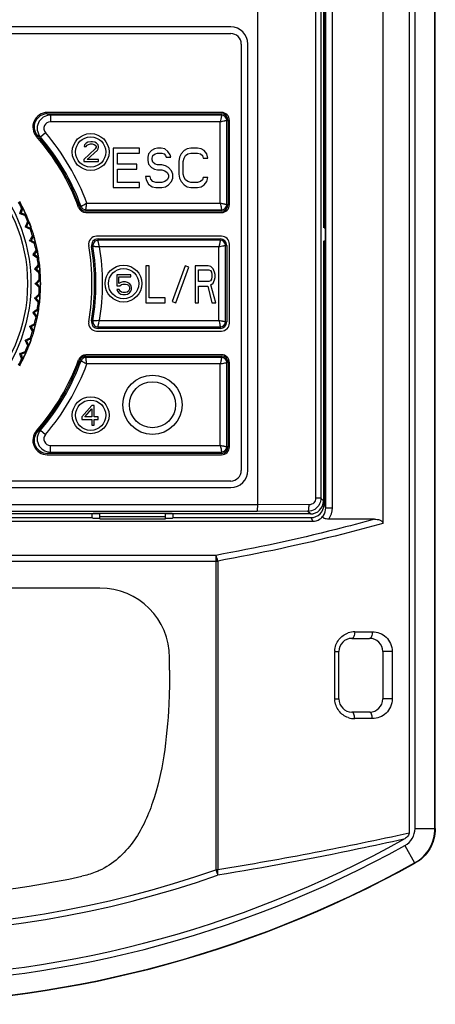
# Model space of a CAD drawing. Header units: millimetres. Extents: x 1117 to 38156, y -1945 to 7303.
# Tile 705 of 831: x 25938 to 25970, y 5598 to 5673. Entities that reach past the tile are written whole.
import ezdxf

# ---------------------------------------------------------------- set-up
doc = ezdxf.new("R2010")
doc.units = ezdxf.units.MM

msp = doc.modelspace()

# ---------------------------------------------------------------- linework, layer by layer
at = {"color": 7, "linetype": 'Continuous'}
for p, q in [((25965.76, 5741.025), (25965.76, 5634.854)), ((25967.749, 5741.178), (25967.749, 5611.32)), ((25968.205, 5611.683), (25968.205, 5740.911)), ((25969.722, 5611.683), (25969.722, 5740.911)), ((25969.749, 5611.667), (25969.749, 5740.932)), ((25956.249, 5636.282), (25956.249, 5720.665)), ((25960.652, 5719.634), (25960.652, 5636.766)), ((25961.054, 5719.634), (25961.054, 5636.764)), ((25961.42, 5636.029), (25961.42, 5719.655)), ((25961.92, 5636.029), (25961.92, 5719.655)), ((25961.249, 5703.322), (25961.249, 5657.322)), ((25961.288, 5703.322), (25961.288, 5657.322)), ((25954.199, 5672.572), (25899.299, 5672.572)), ((25899.299, 5672.072), (25954.199, 5672.072)), ((25954.999, 5671.272), (25954.999, 5638.872)), ((25955.499, 5638.872), (25955.499, 5671.272)), ((25940.253, 5665.972), (25953.499, 5665.972)), ((25953.499, 5666.072), (25940.254, 5666.072)), ((25953.499, 5665.867), (25940.484, 5665.867)), ((25940.484, 5665.867), (25940.484, 5665.367)), ((25953.394, 5665.367), (25940.484, 5665.367)), ((25953.394, 5659.177), (25953.394, 5665.367)), ((25953.499, 5665.867), (25953.499, 5665.972)), ((25953.894, 5665.472), (25953.999, 5665.472)), ((25953.894, 5659.072), (25953.894, 5665.472)), ((25953.999, 5665.472), (25953.999, 5659.072)), ((25954.099, 5659.072), (25954.099, 5665.472)), ((25939.725, 5664.216), (25940.104, 5664.542)), ((25943.904, 5663.3), (25943.029, 5662.502)), ((25943.091, 5663.619), (25943.06, 5663.491)), ((25943.06, 5663.491), (25943.216, 5663.491)), ((25943.216, 5663.746), (25943.091, 5663.619)), ((25943.341, 5663.81), (25943.216, 5663.746)), ((25943.216, 5663.491), (25943.279, 5663.587)), ((25943.279, 5663.587), (25943.372, 5663.651)), ((25943.279, 5662.502), (25944.06, 5663.204)), ((25943.56, 5663.842), (25943.341, 5663.81)), ((25943.372, 5663.651), (25943.529, 5663.683)), ((25943.529, 5663.683), (25943.654, 5663.683)), ((25943.685, 5663.842), (25943.56, 5663.842)), ((25943.654, 5663.683), (25943.81, 5663.651)), ((25943.872, 5663.81), (25943.685, 5663.842)), ((25943.81, 5663.651), (25943.904, 5663.587)), ((25943.997, 5663.746), (25943.872, 5663.81)), ((25943.904, 5663.587), (25943.966, 5663.491)), ((25943.966, 5663.427), (25943.904, 5663.3)), ((25943.966, 5663.491), (25943.966, 5663.427)), ((25944.122, 5663.619), (25943.997, 5663.746)), ((25944.06, 5663.204), (25944.122, 5663.3)), ((25944.154, 5663.491), (25944.122, 5663.619)), ((25944.122, 5663.3), (25944.154, 5663.427)), ((25944.154, 5663.427), (25944.154, 5663.491)), ((25947.274, 5663.372), (25945.249, 5663.372)), ((25945.249, 5663.372), (25945.249, 5660.372)), ((25947.274, 5662.989), (25947.274, 5663.372)), ((25948.174, 5663.181), (25947.949, 5662.925)), ((25948.399, 5663.308), (25948.174, 5663.181)), ((25948.624, 5663.372), (25948.399, 5663.308)), ((25948.905, 5663.372), (25948.624, 5663.372)), ((25949.186, 5663.308), (25948.905, 5663.372)), ((25949.411, 5663.117), (25949.186, 5663.308)), ((25949.58, 5662.862), (25949.411, 5663.117)), ((25950.649, 5663.181), (25950.424, 5662.925)), ((25950.874, 5663.308), (25950.649, 5663.181)), ((25951.155, 5663.372), (25950.874, 5663.308)), ((25951.661, 5663.372), (25951.155, 5663.372)), ((25951.942, 5663.308), (25951.661, 5663.372)), ((25952.167, 5663.181), (25951.942, 5663.308)), ((25952.392, 5662.925), (25952.167, 5663.181)), ((25943.029, 5662.502), (25943.029, 5662.342)), ((25944.154, 5662.502), (25943.279, 5662.502)), ((25944.154, 5662.342), (25944.154, 5662.502)), ((25945.586, 5662.989), (25947.274, 5662.989)), ((25945.586, 5662.159), (25945.586, 5662.989)), ((25947.949, 5662.925), (25947.892, 5662.67)), ((25947.892, 5662.67), (25947.892, 5662.415)), ((25947.892, 5662.415), (25947.949, 5662.159)), ((25948.23, 5662.606), (25948.286, 5662.798)), ((25948.23, 5662.479), (25948.23, 5662.606)), ((25948.286, 5662.287), (25948.23, 5662.479)), ((25948.286, 5662.798), (25948.455, 5662.925)), ((25948.455, 5662.925), (25948.624, 5662.989)), ((25948.624, 5662.989), (25948.961, 5662.989)), ((25948.961, 5662.989), (25949.13, 5662.925)), ((25949.13, 5662.925), (25949.242, 5662.798)), ((25949.242, 5662.798), (25949.299, 5662.67)), ((25949.299, 5662.67), (25949.636, 5662.67)), ((25949.636, 5662.67), (25949.58, 5662.862)), ((25950.311, 5662.67), (25950.255, 5662.351)), ((25950.424, 5662.925), (25950.311, 5662.67)), ((25950.592, 5662.351), (25950.649, 5662.606)), ((25950.649, 5662.606), (25950.761, 5662.798)), ((25950.761, 5662.798), (25950.93, 5662.925)), ((25950.93, 5662.925), (25951.155, 5662.989)), ((25951.155, 5662.989), (25951.661, 5662.989)), ((25951.661, 5662.989), (25951.886, 5662.925)), ((25951.886, 5662.925), (25952.055, 5662.798)), ((25952.055, 5662.798), (25952.111, 5662.606)), ((25952.111, 5662.606), (25952.449, 5662.606)), ((25952.449, 5662.606), (25952.392, 5662.925)), ((25943.029, 5662.342), (25944.154, 5662.342)), ((25947.049, 5662.159), (25945.586, 5662.159)), ((25945.586, 5661.776), (25947.049, 5661.776)), ((25945.586, 5660.755), (25945.586, 5661.776)), ((25947.049, 5661.776), (25947.049, 5662.159)), ((25947.949, 5662.159), (25948.174, 5661.904)), ((25948.174, 5661.904), (25948.399, 5661.776)), ((25948.455, 5662.159), (25948.286, 5662.287)), ((25948.399, 5661.776), (25948.624, 5661.713)), ((25948.624, 5662.096), (25948.455, 5662.159)), ((25948.961, 5662.096), (25948.624, 5662.096)), ((25948.624, 5661.713), (25948.961, 5661.713)), ((25949.242, 5662.032), (25948.961, 5662.096)), ((25948.961, 5661.713), (25949.186, 5661.649)), ((25949.186, 5661.649), (25949.355, 5661.521)), ((25949.467, 5661.904), (25949.242, 5662.032)), ((25949.692, 5661.649), (25949.467, 5661.904)), ((25949.805, 5661.393), (25949.692, 5661.649)), ((25950.255, 5662.351), (25950.255, 5661.393)), ((25950.592, 5661.393), (25950.592, 5662.351)), ((25948.061, 5661.202), (25947.724, 5661.202)), ((25947.724, 5661.202), (25947.78, 5660.947)), ((25947.78, 5660.947), (25947.949, 5660.627)), ((25948.117, 5661.01), (25948.061, 5661.202)), ((25948.286, 5660.819), (25948.117, 5661.01)), ((25949.355, 5660.947), (25949.186, 5660.819)), ((25949.355, 5661.521), (25949.467, 5661.33)), ((25949.467, 5661.138), (25949.355, 5660.947)), ((25949.467, 5661.33), (25949.467, 5661.138)), ((25949.692, 5660.819), (25949.805, 5661.074)), ((25949.805, 5661.074), (25949.805, 5661.393)), ((25950.255, 5661.393), (25950.311, 5661.074)), ((25950.311, 5661.074), (25950.424, 5660.819)), ((25950.649, 5661.138), (25950.592, 5661.393)), ((25950.761, 5660.947), (25950.649, 5661.138)), ((25950.93, 5660.819), (25950.761, 5660.947)), ((25952.055, 5660.947), (25951.886, 5660.819)), ((25952.111, 5661.138), (25952.055, 5660.947)), ((25952.449, 5661.138), (25952.111, 5661.138)), ((25952.392, 5660.819), (25952.449, 5661.138)), ((25945.249, 5660.372), (25947.274, 5660.372)), ((25947.274, 5660.755), (25945.586, 5660.755)), ((25947.274, 5660.372), (25947.274, 5660.755)), ((25947.949, 5660.627), (25948.23, 5660.436)), ((25948.23, 5660.436), (25948.511, 5660.372)), ((25948.511, 5660.755), (25948.286, 5660.819)), ((25948.961, 5660.755), (25948.511, 5660.755)), ((25948.511, 5660.372), (25948.961, 5660.372)), ((25949.186, 5660.819), (25948.961, 5660.755)), ((25948.961, 5660.372), (25949.242, 5660.436)), ((25949.242, 5660.436), (25949.467, 5660.564)), ((25949.467, 5660.564), (25949.692, 5660.819)), ((25950.424, 5660.819), (25950.649, 5660.564)), ((25950.649, 5660.564), (25950.874, 5660.436)), ((25950.874, 5660.436), (25951.155, 5660.372)), ((25951.155, 5660.755), (25950.93, 5660.819)), ((25951.661, 5660.755), (25951.155, 5660.755)), ((25951.155, 5660.372), (25951.661, 5660.372)), ((25951.886, 5660.819), (25951.661, 5660.755)), ((25951.661, 5660.372), (25951.942, 5660.436)), ((25951.942, 5660.436), (25952.167, 5660.564)), ((25952.167, 5660.564), (25952.392, 5660.819)), ((25938.401, 5658.835), (25938.257, 5658.439)), ((25938.401, 5658.835), (25938.309, 5658.792)), ((25942.817, 5658.937), (25942.718, 5658.901)), ((25943.188, 5658.677), (25953.499, 5658.677)), ((25943.188, 5658.677), (25943.188, 5658.572)), ((25943.262, 5659.177), (25953.394, 5659.177)), ((25953.499, 5658.677), (25953.499, 5658.572)), ((25953.894, 5659.072), (25953.999, 5659.072)), ((25938.257, 5658.439), (25938.155, 5658.391)), ((25938.257, 5658.439), (25938.654, 5658.294)), ((25938.561, 5658.251), (25938.654, 5658.294)), ((25953.499, 5658.572), (25943.188, 5658.572)), ((25943.188, 5658.472), (25953.499, 5658.472)), ((25938.681, 5657.415), (25938.575, 5657.376)), ((25938.859, 5657.798), (25938.681, 5657.415)), ((25939.063, 5657.237), (25938.681, 5657.415)), ((25938.859, 5657.798), (25938.764, 5657.763)), ((25938.968, 5657.202), (25939.063, 5657.237)), ((25961.288, 5657.322), (25961.404, 5657.322)), ((25961.375, 5657.322), (25961.375, 5656.322)), ((25939.225, 5656.724), (25939.014, 5656.359)), ((25939.225, 5656.724), (25939.127, 5656.698)), ((25953.499, 5656.672), (25943.99, 5656.672)), ((25944.108, 5656.472), (25953.399, 5656.472)), ((25944.108, 5656.367), (25944.108, 5656.472)), ((25953.399, 5656.367), (25953.399, 5656.472)), ((25939.014, 5656.359), (25938.905, 5656.329)), ((25939.38, 5656.148), (25939.014, 5656.359)), ((25939.281, 5656.122), (25939.38, 5656.148)), ((25943.718, 5655.907), (25943.615, 5655.89)), ((25953.399, 5656.367), (25944.108, 5656.367)), ((25953.294, 5655.867), (25944.231, 5655.867)), ((25953.294, 5650.277), (25953.294, 5655.867)), ((25953.794, 5655.972), (25953.899, 5655.972)), ((25953.794, 5650.172), (25953.794, 5655.972)), ((25953.899, 5655.972), (25953.899, 5650.172)), ((25954.099, 5650.072), (25954.099, 5656.072)), ((25961.249, 5656.322), (25961.249, 5636.572)), ((25961.288, 5656.322), (25961.404, 5656.322)), ((25961.288, 5656.322), (25961.288, 5636.293)), ((25939.254, 5655.277), (25939.142, 5655.258)), ((25939.496, 5655.623), (25939.254, 5655.277)), ((25939.6, 5655.035), (25939.254, 5655.277)), ((25939.496, 5655.623), (25939.396, 5655.605)), ((25939.499, 5655.018), (25939.6, 5655.035)), ((25939.399, 5654.179), (25939.286, 5654.169)), ((25939.67, 5654.502), (25939.399, 5654.179)), ((25939.722, 5653.908), (25939.399, 5654.179)), ((25939.67, 5654.502), (25939.569, 5654.493)), ((25947.994, 5654.422), (25947.749, 5654.422)), ((25947.749, 5654.422), (25947.749, 5651.622)), ((25947.994, 5651.98), (25947.994, 5654.422)), ((25950.73, 5654.422), (25949.749, 5651.725)), ((25950.031, 5651.622), (25951.012, 5654.32)), ((25951.012, 5654.32), (25950.73, 5654.422)), ((25952.485, 5654.422), (25951.505, 5654.422)), ((25951.505, 5654.422), (25951.505, 5651.622)), ((25952.689, 5654.363), (25952.485, 5654.422)), ((25952.853, 5654.184), (25952.689, 5654.363)), ((25952.975, 5653.946), (25952.853, 5654.184)), ((25939.621, 5653.899), (25939.722, 5653.908)), ((25946.601, 5653.742), (25945.539, 5653.742)), ((25945.539, 5653.742), (25945.539, 5652.912)), ((25945.695, 5653.583), (25946.601, 5653.583)), ((25945.695, 5653.072), (25945.695, 5653.583)), ((25946.601, 5653.583), (25946.601, 5653.742)), ((25951.75, 5654.124), (25952.526, 5654.124)), ((25951.75, 5653.231), (25951.75, 5654.124)), ((25952.526, 5654.124), (25952.649, 5654.065)), ((25952.649, 5654.065), (25952.73, 5653.946)), ((25952.73, 5653.409), (25952.649, 5653.29)), ((25952.73, 5653.946), (25952.771, 5653.767)), ((25952.771, 5653.588), (25952.73, 5653.409)), ((25952.771, 5653.767), (25952.771, 5653.588)), ((25953.016, 5653.767), (25952.975, 5653.946)), ((25952.975, 5653.35), (25953.016, 5653.529)), ((25953.016, 5653.529), (25953.016, 5653.767)), ((25939.447, 5653.072), (25939.334, 5653.072)), ((25939.745, 5653.37), (25939.447, 5653.072)), ((25939.745, 5652.774), (25939.447, 5653.072)), ((25939.745, 5653.37), (25939.644, 5653.37)), ((25939.644, 5652.774), (25939.745, 5652.774)), ((25945.539, 5652.912), (25945.757, 5652.912)), ((25945.851, 5653.168), (25945.695, 5653.072)), ((25945.757, 5652.912), (25945.882, 5653.008)), ((25946.007, 5653.2), (25945.851, 5653.168)), ((25945.882, 5653.008), (25946.007, 5653.04)), ((25946.195, 5653.2), (25946.007, 5653.2)), ((25946.007, 5653.04), (25946.195, 5653.04)), ((25946.351, 5653.168), (25946.195, 5653.2)), ((25946.195, 5653.04), (25946.32, 5653.008)), ((25946.32, 5653.008), (25946.414, 5652.944)), ((25946.507, 5653.072), (25946.351, 5653.168)), ((25946.414, 5652.944), (25946.476, 5652.849)), ((25946.476, 5652.849), (25946.507, 5652.753)), ((25946.507, 5652.689), (25946.476, 5652.593)), ((25946.601, 5652.944), (25946.507, 5653.072)), ((25946.507, 5652.753), (25946.507, 5652.689)), ((25946.664, 5652.785), (25946.601, 5652.944)), ((25946.601, 5652.497), (25946.664, 5652.657)), ((25946.664, 5652.657), (25946.664, 5652.785)), ((25952.526, 5653.231), (25951.75, 5653.231)), ((25951.75, 5652.873), (25952.444, 5652.873)), ((25951.75, 5651.622), (25951.75, 5652.873)), ((25952.444, 5652.873), (25952.771, 5651.622)), ((25952.649, 5653.29), (25952.526, 5653.231)), ((25952.689, 5652.992), (25952.853, 5653.112)), ((25953.057, 5651.622), (25952.689, 5652.992)), ((25952.853, 5653.112), (25952.975, 5653.35)), ((25939.399, 5651.965), (25939.286, 5651.975)), ((25939.722, 5652.237), (25939.399, 5651.965)), ((25939.67, 5651.642), (25939.399, 5651.965)), ((25939.722, 5652.237), (25939.621, 5652.245)), ((25945.726, 5652.625), (25945.539, 5652.625)), ((25945.539, 5652.625), (25945.601, 5652.497)), ((25945.601, 5652.497), (25945.695, 5652.37)), ((25945.695, 5652.37), (25945.851, 5652.274)), ((25945.789, 5652.497), (25945.726, 5652.625)), ((25945.882, 5652.434), (25945.789, 5652.497)), ((25945.851, 5652.274), (25946.007, 5652.242)), ((25946.007, 5652.402), (25945.882, 5652.434)), ((25946.195, 5652.402), (25946.007, 5652.402)), ((25946.007, 5652.242), (25946.195, 5652.242)), ((25946.32, 5652.434), (25946.195, 5652.402)), ((25946.195, 5652.242), (25946.351, 5652.274)), ((25946.414, 5652.497), (25946.32, 5652.434)), ((25946.351, 5652.274), (25946.507, 5652.37)), ((25946.476, 5652.593), (25946.414, 5652.497)), ((25946.507, 5652.37), (25946.601, 5652.497)), ((25949.219, 5651.98), (25947.994, 5651.98)), ((25949.219, 5651.622), (25949.219, 5651.98)), ((25939.569, 5651.651), (25939.67, 5651.642)), ((25947.749, 5651.622), (25949.219, 5651.622)), ((25949.749, 5651.725), (25950.031, 5651.622)), ((25951.505, 5651.622), (25951.75, 5651.622)), ((25952.771, 5651.622), (25953.057, 5651.622)), ((25939.254, 5650.867), (25939.142, 5650.887)), ((25939.6, 5651.109), (25939.254, 5650.867)), ((25939.496, 5650.522), (25939.254, 5650.867)), ((25939.396, 5650.539), (25939.496, 5650.522)), ((25939.6, 5651.109), (25939.499, 5651.127)), ((25939.014, 5649.786), (25938.905, 5649.815)), ((25939.38, 5649.997), (25939.014, 5649.786)), ((25939.014, 5649.786), (25939.225, 5649.42)), ((25939.38, 5649.997), (25939.281, 5650.023)), ((25943.718, 5650.237), (25943.615, 5650.255)), ((25944.108, 5649.777), (25953.399, 5649.777)), ((25944.108, 5649.777), (25944.108, 5649.672)), ((25953.399, 5649.672), (25944.108, 5649.672)), ((25944.232, 5650.277), (25953.294, 5650.277)), ((25953.399, 5649.777), (25953.399, 5649.672)), ((25953.794, 5650.172), (25953.899, 5650.172)), ((25939.063, 5648.907), (25938.681, 5648.729)), ((25939.063, 5648.907), (25938.968, 5648.942)), ((25939.127, 5649.447), (25939.225, 5649.42)), ((25943.99, 5649.472), (25953.499, 5649.472)), ((25938.681, 5648.729), (25938.575, 5648.768)), ((25938.681, 5648.729), (25938.859, 5648.347)), ((25938.764, 5648.382), (25938.859, 5648.347)), ((25938.257, 5647.706), (25938.155, 5647.753)), ((25938.654, 5647.85), (25938.257, 5647.706)), ((25938.257, 5647.706), (25938.401, 5647.309)), ((25938.654, 5647.85), (25938.561, 5647.893)), ((25953.499, 5647.672), (25943.188, 5647.672)), ((25943.188, 5647.572), (25953.499, 5647.572)), ((25943.188, 5647.572), (25943.188, 5647.467)), ((25953.499, 5647.467), (25943.188, 5647.467)), ((25953.499, 5647.572), (25953.499, 5647.467)), ((25938.309, 5647.352), (25938.401, 5647.309)), ((25942.718, 5647.244), (25942.817, 5647.208)), ((25953.394, 5646.967), (25943.262, 5646.967)), ((25953.394, 5640.777), (25953.394, 5646.967)), ((25953.999, 5647.072), (25953.894, 5647.072)), ((25953.894, 5640.672), (25953.894, 5647.072)), ((25953.999, 5647.072), (25953.999, 5640.672)), ((25954.099, 5640.672), (25954.099, 5647.072)), ((25943.629, 5643.812), (25942.879, 5642.95)), ((25943.816, 5643.812), (25943.629, 5643.812)), ((25943.816, 5642.95), (25943.816, 5643.812)), ((25942.879, 5642.95), (25942.879, 5642.759)), ((25943.097, 5642.95), (25943.629, 5643.557)), ((25943.629, 5642.95), (25943.097, 5642.95)), ((25943.629, 5643.557), (25943.629, 5642.95)), ((25944.129, 5642.95), (25943.816, 5642.95)), ((25944.129, 5642.759), (25944.129, 5642.95)), ((25942.879, 5642.759), (25943.629, 5642.759)), ((25943.629, 5642.759), (25943.629, 5642.312)), ((25943.629, 5642.312), (25943.816, 5642.312)), ((25943.816, 5642.759), (25944.129, 5642.759)), ((25943.816, 5642.312), (25943.816, 5642.759)), ((25939.725, 5641.928), (25940.104, 5641.603)), ((25940.484, 5640.777), (25953.394, 5640.777)), ((25940.484, 5640.277), (25940.484, 5640.777)), ((25953.999, 5640.672), (25953.894, 5640.672)), ((25953.499, 5640.172), (25940.253, 5640.172)), ((25940.254, 5640.072), (25953.499, 5640.072)), ((25940.484, 5640.277), (25953.499, 5640.277)), ((25953.499, 5640.172), (25953.499, 5640.277)), ((25954.199, 5638.072), (25899.299, 5638.072)), ((25899.299, 5637.572), (25954.199, 5637.572)), ((25897.249, 5636.282), (25956.249, 5636.282)), ((25960.151, 5636.268), (25956.249, 5636.282)), ((25961.054, 5636.766), (25960.652, 5636.766)), ((25961.249, 5636.572), (25961.054, 5636.766)), ((25961.288, 5636.293), (25961.42, 5636.029)), ((25897.298, 5635.782), (25956.199, 5635.782)), ((25944.249, 5635.572), (25909.249, 5635.572)), ((25943.675, 5635.293), (25943.675, 5635.572)), ((25949.749, 5635.598), (25943.749, 5635.598)), ((25943.749, 5635.572), (25943.749, 5635.598)), ((25944.249, 5635.197), (25944.249, 5635.598)), ((25949.249, 5635.197), (25949.249, 5635.598)), ((25960.249, 5635.572), (25949.249, 5635.572)), ((25949.749, 5635.572), (25949.749, 5635.598)), ((25949.822, 5635.293), (25949.822, 5635.572)), ((25960.053, 5635.768), (25956.199, 5635.782)), ((25960.249, 5635.572), (25960.053, 5635.768)), ((25961.42, 5636.029), (25961.92, 5636.029)), ((25893.07, 5635.016), (25960.427, 5635.016)), ((25909.822, 5635.293), (25943.675, 5635.293)), ((25943.675, 5635.293), (25943.749, 5635.219)), ((25944.249, 5635.219), (25943.749, 5635.219)), ((25944.249, 5635.372), (25949.249, 5635.372)), ((25944.249, 5635.197), (25949.249, 5635.197)), ((25949.749, 5635.219), (25949.249, 5635.219)), ((25949.822, 5635.293), (25949.749, 5635.219)), ((25949.822, 5635.293), (25960.289, 5635.293)), ((25960.289, 5635.293), (25960.427, 5635.016)), ((25965.129, 5635.172), (25961.651, 5635.172)), ((25900.287, 5631.997), (25953.211, 5631.997)), ((25953.06, 5632.43), (25900.437, 5632.43)), ((25953.062, 5632.43), (25953.062, 5608.536)), ((25953.211, 5631.997), (25953.211, 5608.542)), ((25944.249, 5629.948), (25909.249, 5629.948)), ((25963.62, 5626.622), (25964.963, 5626.622)), ((25963.413, 5626.122), (25964.749, 5626.122)), ((25962.112, 5625.122), (25962.413, 5625.122)), ((25962.112, 5621.522), (25962.112, 5625.122)), ((25962.413, 5621.522), (25962.413, 5625.122)), ((25966.472, 5625.122), (25965.749, 5625.122)), ((25965.749, 5625.122), (25965.749, 5621.522)), ((25966.472, 5625.122), (25966.472, 5621.522)), ((25949.549, 5623.696), (25949.549, 5624.648)), ((25962.112, 5621.522), (25962.413, 5621.522)), ((25966.472, 5621.522), (25965.749, 5621.522)), ((25964.749, 5620.522), (25963.413, 5620.522)), ((25964.963, 5620.022), (25963.62, 5620.022)), ((25968.205, 5611.683), (25969.722, 5611.683)), ((25969.722, 5611.683), (25969.749, 5611.667)), ((25967.441, 5610.386), (25968.177, 5609.059)), ((25953.211, 5608.541), (25953.062, 5608.541)), ((25953.062, 5608.541), (25953.205, 5608.132)), ((25968.177, 5609.059), (25968.203, 5609.044))]:
    msp.add_line(p, q, dxfattribs=at)
for centre, radius in [((25926.749, 5653.072), 12.258), ((25926.749, 5653.072), 12), ((25943.549, 5663.072), 1.4), ((25943.549, 5663.072), 1.15), ((25946.049, 5653.072), 1.4), ((25946.049, 5653.072), 1.15), ((25948.249, 5643.872), 2.25), ((25948.249, 5643.872), 1.75), ((25943.549, 5643.072), 1.4), ((25943.549, 5643.072), 1.15)]:
    msp.add_circle(centre, radius, dxfattribs=at)
for centre, radius, start, end in [((25954.199, 5671.272), 1.3, 0, 90), ((25954.199, 5671.272), 0.8, 0, 90), ((25940.254, 5664.972), 1.1, 90, 221.38467), ((25940.253, 5664.973), 1, 89.97331, 221.41243), ((25940.484, 5664.867), 1, 90.01817, 220.63675), ((25940.484, 5664.868), 0.5, 89.97969, 220.66797), ((25923.868, 5629.696), 39.805, 65.32792, 65.69211), ((25953.499, 5665.472), 0.6, 0, 90), ((25953.499, 5665.472), 0.5, 0, 90), ((25953.499, 5665.472), 0.395, 0, 90), ((25926.749, 5653.072), 16.9, 20.05104, 41.38467), ((25924.476, 5629.004), 38.372, 66.58395, 66.94449), ((25926.749, 5653.072), 17, 20.05104, 41.38574), ((25926.749, 5653.072), 17.105, 20.05104, 40.65494), ((25926.749, 5653.072), 17.605, 20.28862, 40.65526), ((25926.749, 5653.072), 12.898, 26.32497, 28.67503), ((25926.749, 5653.072), 13, 21.31473, 28.68527), ((25926.749, 5653.072), 12.983, 23.67957, 26.31933), ((25943.188, 5659.072), 0.6, 200.05104, 270), ((25943.188, 5659.072), 0.5, 200.05104, 270), ((25943.188, 5659.072), 0.395, 200.05104, 270), ((25953.499, 5659.072), 0.6, 270, 0), ((25953.499, 5659.072), 0.5, 270, 0), ((25953.499, 5659.072), 0.395, 270, 0), ((25926.749, 5653.072), 12.898, 21.32497, 23.67503), ((25926.749, 5653.072), 12.983, 18.69834, 21.15769), ((25926.749, 5653.072), 13, 18.6934, 21.30985), ((25926.749, 5653.072), 12.898, 16.32497, 18.67503), ((25926.749, 5653.072), 13, 11.31473, 18.68527), ((25926.749, 5653.072), 12.983, 13.67894, 16.32304), ((25943.99, 5656.072), 0.6, 90, 189.87089), ((25944.108, 5655.972), 0.5, 90, 189.48403), ((25953.399, 5655.972), 0.5, 0, 90), ((25953.499, 5656.072), 0.6, 0, 90), ((25926.749, 5653.072), 12.898, 11.32497, 13.67503), ((25926.749, 5653.072), 16.9, 350.12911, 9.87089), ((25926.749, 5653.072), 17.1, 350.51597, 9.48403), ((25944.108, 5655.972), 0.395, 90, 189.48403), ((25926.749, 5653.072), 17.205, 350.51597, 9.48403), ((25926.749, 5653.072), 17.705, 350.91673, 9.08389), ((25953.399, 5655.972), 0.395, 0, 90), ((25926.749, 5653.072), 12.983, 8.69778, 11.15441), ((25926.749, 5653.072), 13, 8.69284, 11.30762), ((25926.749, 5653.072), 12.898, 6.32497, 8.67503), ((25926.749, 5653.072), 13, 3.70072, 8.68527), ((25926.749, 5653.072), 12.983, 3.69895, 6.33198), ((25926.749, 5653.072), 12.898, 1.32497, 3.67503), ((25926.749, 5653.072), 13, 356.31473, 3.68527), ((25926.749, 5653.072), 12.898, 356.32497, 358.67503), ((25926.749, 5653.072), 12.983, 358.6827, 1.16825), ((25926.749, 5653.072), 13, 351.31473, 356.29927), ((25926.749, 5653.072), 12.983, 353.66801, 356.30104), ((25926.749, 5653.072), 12.898, 351.32497, 353.67503), ((25926.749, 5653.072), 13, 341.31473, 348.68527), ((25926.749, 5653.072), 12.898, 346.32497, 348.67503), ((25926.749, 5653.072), 12.983, 348.69733, 351.15489), ((25926.749, 5653.072), 13, 348.69237, 351.30716), ((25926.749, 5653.072), 12.983, 343.67695, 346.32105), ((25943.99, 5650.072), 0.6, 170.12911, 270), ((25944.108, 5650.172), 0.5, 170.51597, 270), ((25944.108, 5650.172), 0.395, 170.51597, 270), ((25953.399, 5650.172), 0.5, 270, 0), ((25953.399, 5650.172), 0.395, 270, 0), ((25953.499, 5650.072), 0.6, 270, 0), ((25926.749, 5653.072), 13, 338.69014, 341.30659), ((25926.749, 5653.072), 12.898, 341.32497, 343.67503), ((25926.749, 5653.072), 13, 331.31473, 338.68527), ((25926.749, 5653.072), 12.898, 336.32497, 338.67503), ((25926.749, 5653.072), 12.983, 338.69509, 341.15307), ((25926.749, 5653.072), 12.983, 333.68066, 336.32043), ((25943.188, 5647.072), 0.6, 90, 159.94896), ((25943.188, 5647.072), 0.5, 90, 159.94896), ((25943.188, 5647.072), 0.395, 90, 159.94896), ((25953.499, 5647.072), 0.6, 0, 90), ((25953.499, 5647.072), 0.5, 0, 90), ((25953.499, 5647.072), 0.395, 0, 90), ((25926.749, 5653.072), 12.898, 331.32497, 333.67503), ((25926.749, 5653.072), 16.9, 318.61533, 339.94896), ((25926.749, 5653.072), 17, 318.61426, 339.94896), ((25926.749, 5653.072), 17.105, 319.34505, 339.94896), ((25926.749, 5653.072), 17.605, 319.34471, 339.71151), ((25940.254, 5641.172), 1.1, 138.61533, 270), ((25940.253, 5641.172), 1, 138.58757, 270.02669), ((25940.484, 5641.277), 1, 139.36325, 269.98183), ((25924.419, 5677.272), 38.516, 293.05583, 293.41503), ((25940.484, 5641.277), 0.5, 139.33291, 270.0204), ((25953.499, 5640.672), 0.6, 270, 0), ((25953.499, 5640.672), 0.5, 270, 0), ((25953.499, 5640.672), 0.395, 270, 0), ((25923.951, 5676.267), 39.606, 294.30722, 294.67324), ((25954.199, 5638.872), 1.3, 270, 0), ((25954.199, 5638.872), 0.8, 270, 0), ((25960.42, 5636.029), 1.5, 325.17481, 359.99806), ((25944.249, 5624.648), 5.3, 0, 90), ((25963.622, 5625.094), 1.528, 90.07434, 108.85741), ((25963.413, 5625.122), 1, 90, 180), ((25964.749, 5625.122), 1, 0, 90), ((25963.578, 5625.122), 1.466, 178.23131, 179.98421), ((25963.581, 5621.522), 1.469, 180.00954, 181.74698), ((25963.413, 5621.522), 1, 180, 270), ((25964.749, 5621.522), 1, 270, 0), ((25963.622, 5621.549), 1.527, 251.08088, 269.9323), ((25926.749, 5683.825), 83.503, 240.90464, 299.09536), ((25926.749, 5683.825), 83.959, 241.00902, 298.99098), ((25926.749, 5683.825), 85.503, 240.9983, 299.0017), ((25926.749, 5683.825), 85.477, 241.00902, 298.99098), ((25926.749, 5683.825), 79.75, 250.73516, 289.26463), ((25926.749, 5683.825), 80.183, 250.73347, 289.26365), ((25926.749, 5683.825), 77.477, 257.98255, 282.01745)]:
    msp.add_arc(centre, radius, start, end, dxfattribs=at)
for centre, major_axis, ratio, start_param, end_param in [((25960.248, 5636.572), (-0.707, 0.707), 0.999695, 2.356347, 3.926839), ((25960.288, 5636.293), (0.447, -0.895), 0.99981, 5.819644, 7.390288), ((25960.248, 5636.572), (0.707, -0.707), 0.999695, -0.157039, 0.471129), ((25960.248, 5636.572), (0.707, -0.707), 0.999695, -0.785246, -0.471129)]:
    msp.add_ellipse(centre, major_axis=major_axis, ratio=ratio, start_param=start_param, end_param=end_param, dxfattribs=at)
for points, knots in [([(25953.499, 5665.867), (25953.499, 5665.863), (25953.496, 5665.85), (25953.492, 5665.82), (25953.485, 5665.773), (25953.474, 5665.711), (25953.459, 5665.636), (25953.434, 5665.52), (25953.412, 5665.429), (25953.394, 5665.367)], [0, 0, 0, 0, 0.022317, 0.081844, 0.176208, 0.301587, 0.452932, 0.624181, 1, 1, 1, 1]), ([(25953.394, 5665.367), (25953.455, 5665.386), (25953.571, 5665.414), (25953.708, 5665.442), (25953.799, 5665.458), (25953.846, 5665.466), (25953.876, 5665.47), (25953.89, 5665.472), (25953.894, 5665.472)], [0, 0, 0, 0, 0.375828, 0.698411, 0.823801, 0.918165, 0.977677, 1, 1, 1, 1]), ([(25938.155, 5658.391), (25938.165, 5658.418), (25938.184, 5658.469), (25938.212, 5658.544), (25938.237, 5658.611), (25938.26, 5658.67), (25938.276, 5658.713), (25938.288, 5658.742), (25938.295, 5658.759), (25938.3, 5658.772), (25938.304, 5658.783), (25938.307, 5658.788), (25938.309, 5658.792), (25938.309, 5658.792)], [0, 0, 0, 0, 0.199481, 0.385367, 0.554329, 0.702459, 0.82537, 0.875938, 0.918501, 0.952563, 0.977679, 0.993532, 1, 1, 1, 1]), ([(25943.261, 5659.177), (25943.207, 5659.143), (25943.105, 5659.085), (25942.982, 5659.019), (25942.901, 5658.978), (25942.859, 5658.957), (25942.832, 5658.944), (25942.82, 5658.938), (25942.817, 5658.937)], [0, 0, 0, 0, 0.377312, 0.699761, 0.824674, 0.91856, 0.977761, 1, 1, 1, 1]), ([(25943.188, 5658.677), (25943.188, 5658.681), (25943.19, 5658.694), (25943.192, 5658.724), (25943.198, 5658.77), (25943.209, 5658.861), (25943.229, 5658.998), (25943.248, 5659.115), (25943.261, 5659.177)], [0, 0, 0, 0, 0.02224, 0.081451, 0.175349, 0.300268, 0.622712, 1, 1, 1, 1]), ([(25953.394, 5659.177), (25953.412, 5659.115), (25953.44, 5659), (25953.469, 5658.862), (25953.485, 5658.771), (25953.493, 5658.724), (25953.496, 5658.695), (25953.499, 5658.681), (25953.499, 5658.677)], [0, 0, 0, 0, 0.375828, 0.698411, 0.823801, 0.918165, 0.977677, 1, 1, 1, 1]), ([(25953.894, 5659.072), (25953.89, 5659.072), (25953.876, 5659.075), (25953.846, 5659.078), (25953.799, 5659.086), (25953.737, 5659.097), (25953.662, 5659.112), (25953.546, 5659.137), (25953.455, 5659.159), (25953.394, 5659.177)], [0, 0, 0, 0, 0.022317, 0.081844, 0.176208, 0.301587, 0.452932, 0.624181, 1, 1, 1, 1]), ([(25938.561, 5658.251), (25938.561, 5658.251), (25938.557, 5658.252), (25938.551, 5658.254), (25938.54, 5658.257), (25938.527, 5658.261), (25938.509, 5658.267), (25938.48, 5658.277), (25938.436, 5658.292), (25938.377, 5658.313), (25938.309, 5658.336), (25938.234, 5658.363), (25938.181, 5658.381), (25938.155, 5658.391)], [0, 0, 0, 0, 0.006467, 0.022314, 0.047417, 0.081484, 0.124046, 0.174615, 0.297555, 0.445709, 0.614672, 0.800566, 1, 1, 1, 1]), ([(25938.575, 5657.376), (25938.587, 5657.402), (25938.611, 5657.452), (25938.645, 5657.524), (25938.676, 5657.589), (25938.704, 5657.646), (25938.724, 5657.687), (25938.738, 5657.715), (25938.746, 5657.731), (25938.753, 5657.744), (25938.758, 5657.754), (25938.762, 5657.759), (25938.763, 5657.762), (25938.764, 5657.763)], [0, 0, 0, 0, 0.199481, 0.385367, 0.554329, 0.702459, 0.82537, 0.875938, 0.918501, 0.952563, 0.977679, 0.993532, 1, 1, 1, 1]), ([(25938.968, 5657.202), (25938.967, 5657.202), (25938.964, 5657.204), (25938.958, 5657.205), (25938.948, 5657.21), (25938.934, 5657.215), (25938.917, 5657.222), (25938.889, 5657.235), (25938.847, 5657.253), (25938.789, 5657.279), (25938.723, 5657.309), (25938.651, 5657.342), (25938.601, 5657.365), (25938.575, 5657.376)], [0, 0, 0, 0, 0.006467, 0.022314, 0.047417, 0.081484, 0.124046, 0.174615, 0.297555, 0.445709, 0.614672, 0.800566, 1, 1, 1, 1]), ([(25938.905, 5656.329), (25938.919, 5656.354), (25938.947, 5656.402), (25938.988, 5656.47), (25939.025, 5656.532), (25939.057, 5656.586), (25939.081, 5656.626), (25939.097, 5656.652), (25939.107, 5656.668), (25939.115, 5656.68), (25939.12, 5656.689), (25939.124, 5656.694), (25939.126, 5656.697), (25939.127, 5656.698)], [0, 0, 0, 0, 0.199481, 0.385367, 0.554329, 0.702459, 0.82537, 0.875938, 0.918501, 0.952563, 0.977679, 0.993532, 1, 1, 1, 1]), ([(25939.281, 5656.122), (25939.281, 5656.121), (25939.277, 5656.123), (25939.271, 5656.125), (25939.262, 5656.131), (25939.249, 5656.137), (25939.233, 5656.146), (25939.205, 5656.161), (25939.165, 5656.183), (25939.11, 5656.214), (25939.047, 5656.249), (25938.978, 5656.288), (25938.93, 5656.315), (25938.905, 5656.329)], [0, 0, 0, 0, 0.006467, 0.022314, 0.047417, 0.081484, 0.124046, 0.174615, 0.297555, 0.445709, 0.614672, 0.800566, 1, 1, 1, 1]), ([(25943.718, 5655.907), (25943.722, 5655.908), (25943.736, 5655.907), (25943.767, 5655.908), (25943.815, 5655.907), (25943.879, 5655.904), (25943.955, 5655.9), (25944.075, 5655.89), (25944.168, 5655.879), (25944.231, 5655.867)], [0, 0, 0, 0, 0.022378, 0.082099, 0.176784, 0.302499, 0.454031, 0.625197, 1, 1, 1, 1]), ([(25944.231, 5655.867), (25944.21, 5655.928), (25944.184, 5656.019), (25944.155, 5656.135), (25944.138, 5656.21), (25944.125, 5656.272), (25944.116, 5656.32), (25944.111, 5656.35), (25944.108, 5656.363), (25944.108, 5656.367)], [0, 0, 0, 0, 0.374733, 0.54588, 0.697414, 0.823133, 0.917847, 0.977626, 1, 1, 1, 1]), ([(25953.399, 5656.367), (25953.399, 5656.363), (25953.396, 5656.35), (25953.392, 5656.32), (25953.385, 5656.273), (25953.374, 5656.211), (25953.359, 5656.136), (25953.334, 5656.02), (25953.312, 5655.929), (25953.294, 5655.867)], [0, 0, 0, 0, 0.022317, 0.081844, 0.176208, 0.301587, 0.452932, 0.624181, 1, 1, 1, 1]), ([(25953.294, 5655.867), (25953.355, 5655.886), (25953.471, 5655.914), (25953.608, 5655.942), (25953.699, 5655.958), (25953.746, 5655.966), (25953.776, 5655.97), (25953.79, 5655.972), (25953.794, 5655.972)], [0, 0, 0, 0, 0.375828, 0.698411, 0.823801, 0.918165, 0.977677, 1, 1, 1, 1]), ([(25939.142, 5655.258), (25939.159, 5655.281), (25939.191, 5655.326), (25939.237, 5655.39), (25939.279, 5655.449), (25939.316, 5655.5), (25939.344, 5655.537), (25939.362, 5655.562), (25939.373, 5655.577), (25939.382, 5655.588), (25939.388, 5655.597), (25939.393, 5655.602), (25939.395, 5655.605), (25939.396, 5655.605)], [0, 0, 0, 0, 0.199481, 0.385367, 0.554329, 0.702459, 0.82537, 0.875938, 0.918501, 0.952563, 0.977679, 0.993532, 1, 1, 1, 1]), ([(25939.499, 5655.018), (25939.499, 5655.017), (25939.496, 5655.02), (25939.49, 5655.022), (25939.481, 5655.028), (25939.468, 5655.036), (25939.453, 5655.046), (25939.427, 5655.063), (25939.389, 5655.089), (25939.337, 5655.124), (25939.277, 5655.165), (25939.212, 5655.21), (25939.166, 5655.241), (25939.142, 5655.258)], [0, 0, 0, 0, 0.006467, 0.022314, 0.047417, 0.081484, 0.124046, 0.174615, 0.297555, 0.445709, 0.614672, 0.800566, 1, 1, 1, 1]), ([(25939.286, 5654.169), (25939.304, 5654.191), (25939.34, 5654.233), (25939.392, 5654.293), (25939.439, 5654.348), (25939.48, 5654.396), (25939.511, 5654.43), (25939.531, 5654.454), (25939.543, 5654.467), (25939.553, 5654.478), (25939.56, 5654.486), (25939.565, 5654.49), (25939.568, 5654.493), (25939.569, 5654.493)], [0, 0, 0, 0, 0.199481, 0.385367, 0.554329, 0.702459, 0.82537, 0.875938, 0.918501, 0.952563, 0.977679, 0.993532, 1, 1, 1, 1]), ([(25939.621, 5653.899), (25939.62, 5653.899), (25939.617, 5653.901), (25939.611, 5653.905), (25939.603, 5653.911), (25939.591, 5653.92), (25939.577, 5653.931), (25939.553, 5653.951), (25939.517, 5653.98), (25939.468, 5654.019), (25939.412, 5654.065), (25939.35, 5654.116), (25939.308, 5654.151), (25939.286, 5654.169)], [0, 0, 0, 0, 0.006467, 0.022314, 0.047417, 0.081484, 0.124046, 0.174615, 0.297555, 0.445709, 0.614672, 0.800566, 1, 1, 1, 1]), ([(25939.334, 5653.072), (25939.354, 5653.092), (25939.393, 5653.131), (25939.45, 5653.187), (25939.502, 5653.237), (25939.547, 5653.281), (25939.58, 5653.313), (25939.603, 5653.334), (25939.616, 5653.347), (25939.627, 5653.356), (25939.635, 5653.364), (25939.64, 5653.368), (25939.643, 5653.37), (25939.644, 5653.37)], [0, 0, 0, 0, 0.199481, 0.385367, 0.554329, 0.702459, 0.82537, 0.875938, 0.918501, 0.952563, 0.977679, 0.993532, 1, 1, 1, 1]), ([(25939.644, 5652.774), (25939.643, 5652.774), (25939.64, 5652.777), (25939.635, 5652.78), (25939.627, 5652.788), (25939.616, 5652.798), (25939.603, 5652.81), (25939.58, 5652.831), (25939.547, 5652.863), (25939.502, 5652.907), (25939.45, 5652.958), (25939.393, 5653.013), (25939.354, 5653.052), (25939.334, 5653.072)], [0, 0, 0, 0, 0.006467, 0.022314, 0.047417, 0.081484, 0.124046, 0.174615, 0.297555, 0.445709, 0.614672, 0.800566, 1, 1, 1, 1]), ([(25939.286, 5651.975), (25939.308, 5651.994), (25939.35, 5652.029), (25939.412, 5652.079), (25939.468, 5652.125), (25939.517, 5652.165), (25939.553, 5652.194), (25939.577, 5652.213), (25939.591, 5652.224), (25939.603, 5652.233), (25939.611, 5652.24), (25939.617, 5652.243), (25939.62, 5652.245), (25939.621, 5652.245)], [0, 0, 0, 0, 0.199481, 0.385367, 0.554329, 0.702459, 0.82537, 0.875938, 0.918501, 0.952563, 0.977679, 0.993532, 1, 1, 1, 1]), ([(25939.569, 5651.651), (25939.568, 5651.651), (25939.565, 5651.654), (25939.56, 5651.658), (25939.553, 5651.667), (25939.543, 5651.677), (25939.531, 5651.691), (25939.511, 5651.714), (25939.48, 5651.749), (25939.439, 5651.796), (25939.392, 5651.851), (25939.34, 5651.911), (25939.304, 5651.954), (25939.286, 5651.975)], [0, 0, 0, 0, 0.006467, 0.022314, 0.047417, 0.081484, 0.124046, 0.174615, 0.297555, 0.445709, 0.614672, 0.800566, 1, 1, 1, 1]), ([(25939.142, 5650.887), (25939.166, 5650.903), (25939.212, 5650.934), (25939.277, 5650.979), (25939.337, 5651.02), (25939.389, 5651.055), (25939.427, 5651.081), (25939.453, 5651.098), (25939.468, 5651.108), (25939.481, 5651.116), (25939.49, 5651.122), (25939.496, 5651.125), (25939.499, 5651.127), (25939.499, 5651.127)], [0, 0, 0, 0, 0.199481, 0.385367, 0.554329, 0.702459, 0.82537, 0.875938, 0.918501, 0.952563, 0.977679, 0.993532, 1, 1, 1, 1]), ([(25939.396, 5650.539), (25939.395, 5650.539), (25939.393, 5650.542), (25939.388, 5650.547), (25939.382, 5650.556), (25939.373, 5650.567), (25939.362, 5650.582), (25939.344, 5650.607), (25939.316, 5650.644), (25939.279, 5650.695), (25939.237, 5650.754), (25939.191, 5650.818), (25939.159, 5650.863), (25939.142, 5650.887)], [0, 0, 0, 0, 0.006467, 0.022314, 0.047417, 0.081484, 0.124046, 0.174615, 0.297555, 0.445709, 0.614672, 0.800566, 1, 1, 1, 1]), ([(25938.905, 5649.815), (25938.93, 5649.829), (25938.978, 5649.856), (25939.047, 5649.895), (25939.11, 5649.931), (25939.165, 5649.961), (25939.205, 5649.984), (25939.233, 5649.998), (25939.249, 5650.007), (25939.262, 5650.014), (25939.271, 5650.019), (25939.277, 5650.021), (25939.281, 5650.023), (25939.281, 5650.023)], [0, 0, 0, 0, 0.199481, 0.385367, 0.554329, 0.702459, 0.82537, 0.875938, 0.918501, 0.952563, 0.977679, 0.993532, 1, 1, 1, 1]), ([(25939.127, 5649.447), (25939.126, 5649.447), (25939.124, 5649.45), (25939.12, 5649.455), (25939.115, 5649.464), (25939.107, 5649.477), (25939.097, 5649.492), (25939.081, 5649.519), (25939.057, 5649.558), (25939.025, 5649.612), (25938.988, 5649.674), (25938.947, 5649.743), (25938.919, 5649.79), (25938.905, 5649.815)], [0, 0, 0, 0, 0.006467, 0.022314, 0.047417, 0.081484, 0.124046, 0.174615, 0.297555, 0.445709, 0.614672, 0.800566, 1, 1, 1, 1]), ([(25944.231, 5650.277), (25944.168, 5650.266), (25944.075, 5650.255), (25943.955, 5650.245), (25943.879, 5650.24), (25943.815, 5650.238), (25943.767, 5650.236), (25943.736, 5650.237), (25943.722, 5650.237), (25943.718, 5650.237)], [0, 0, 0, 0, 0.374803, 0.545969, 0.697501, 0.823216, 0.917901, 0.977622, 1, 1, 1, 1]), ([(25944.108, 5649.777), (25944.108, 5649.781), (25944.111, 5649.795), (25944.116, 5649.825), (25944.125, 5649.872), (25944.138, 5649.935), (25944.155, 5650.01), (25944.184, 5650.126), (25944.21, 5650.216), (25944.231, 5650.277)], [0, 0, 0, 0, 0.022374, 0.082153, 0.176867, 0.302586, 0.45412, 0.625267, 1, 1, 1, 1]), ([(25953.794, 5650.172), (25953.79, 5650.172), (25953.776, 5650.175), (25953.746, 5650.178), (25953.699, 5650.186), (25953.637, 5650.197), (25953.562, 5650.212), (25953.446, 5650.237), (25953.355, 5650.259), (25953.294, 5650.277)], [0, 0, 0, 0, 0.022317, 0.081844, 0.176208, 0.301587, 0.452932, 0.624181, 1, 1, 1, 1]), ([(25953.294, 5650.277), (25953.312, 5650.215), (25953.34, 5650.1), (25953.369, 5649.962), (25953.385, 5649.871), (25953.393, 5649.824), (25953.396, 5649.795), (25953.399, 5649.781), (25953.399, 5649.777)], [0, 0, 0, 0, 0.375828, 0.698411, 0.823801, 0.918165, 0.977677, 1, 1, 1, 1]), ([(25938.575, 5648.768), (25938.601, 5648.78), (25938.651, 5648.803), (25938.723, 5648.836), (25938.789, 5648.865), (25938.847, 5648.891), (25938.889, 5648.91), (25938.917, 5648.922), (25938.934, 5648.929), (25938.948, 5648.935), (25938.958, 5648.939), (25938.964, 5648.941), (25938.967, 5648.942), (25938.968, 5648.942)], [0, 0, 0, 0, 0.199481, 0.385367, 0.554329, 0.702459, 0.82537, 0.875938, 0.918501, 0.952563, 0.977679, 0.993532, 1, 1, 1, 1]), ([(25938.764, 5648.382), (25938.763, 5648.382), (25938.762, 5648.385), (25938.758, 5648.391), (25938.753, 5648.4), (25938.746, 5648.413), (25938.738, 5648.429), (25938.724, 5648.457), (25938.704, 5648.499), (25938.676, 5648.555), (25938.645, 5648.62), (25938.611, 5648.692), (25938.587, 5648.742), (25938.575, 5648.768)], [0, 0, 0, 0, 0.006467, 0.022314, 0.047417, 0.081484, 0.124046, 0.174615, 0.297555, 0.445709, 0.614672, 0.800566, 1, 1, 1, 1]), ([(25938.155, 5647.753), (25938.181, 5647.763), (25938.234, 5647.782), (25938.309, 5647.808), (25938.377, 5647.832), (25938.436, 5647.852), (25938.48, 5647.867), (25938.509, 5647.877), (25938.527, 5647.883), (25938.54, 5647.887), (25938.551, 5647.891), (25938.557, 5647.892), (25938.561, 5647.893), (25938.561, 5647.893)], [0, 0, 0, 0, 0.199481, 0.385367, 0.554329, 0.702459, 0.82537, 0.875938, 0.918501, 0.952563, 0.977679, 0.993532, 1, 1, 1, 1]), ([(25938.309, 5647.352), (25938.309, 5647.353), (25938.307, 5647.356), (25938.304, 5647.362), (25938.3, 5647.372), (25938.295, 5647.385), (25938.288, 5647.402), (25938.276, 5647.431), (25938.26, 5647.474), (25938.237, 5647.533), (25938.212, 5647.6), (25938.184, 5647.675), (25938.165, 5647.727), (25938.155, 5647.753)], [0, 0, 0, 0, 0.006467, 0.022314, 0.047417, 0.081484, 0.124046, 0.174615, 0.297555, 0.445709, 0.614672, 0.800566, 1, 1, 1, 1]), ([(25943.261, 5646.967), (25943.248, 5647.03), (25943.229, 5647.146), (25943.209, 5647.283), (25943.198, 5647.374), (25943.192, 5647.42), (25943.19, 5647.45), (25943.188, 5647.464), (25943.188, 5647.467)], [0, 0, 0, 0, 0.377288, 0.699732, 0.824651, 0.918549, 0.97776, 1, 1, 1, 1]), ([(25953.499, 5647.467), (25953.499, 5647.463), (25953.496, 5647.45), (25953.492, 5647.42), (25953.485, 5647.373), (25953.474, 5647.311), (25953.459, 5647.236), (25953.434, 5647.12), (25953.412, 5647.029), (25953.394, 5646.967)], [0, 0, 0, 0, 0.022317, 0.081844, 0.176208, 0.301587, 0.452932, 0.624181, 1, 1, 1, 1]), ([(25942.817, 5647.208), (25942.82, 5647.206), (25942.832, 5647.2), (25942.859, 5647.188), (25942.901, 5647.167), (25942.982, 5647.125), (25943.105, 5647.06), (25943.207, 5647.001), (25943.261, 5646.967)], [0, 0, 0, 0, 0.022239, 0.081437, 0.175322, 0.300234, 0.622698, 1, 1, 1, 1]), ([(25953.394, 5646.967), (25953.455, 5646.986), (25953.571, 5647.014), (25953.708, 5647.042), (25953.799, 5647.058), (25953.846, 5647.066), (25953.876, 5647.07), (25953.89, 5647.072), (25953.894, 5647.072)], [0, 0, 0, 0, 0.375828, 0.698411, 0.823801, 0.918165, 0.977677, 1, 1, 1, 1]), ([(25953.394, 5640.777), (25953.412, 5640.715), (25953.44, 5640.6), (25953.469, 5640.462), (25953.485, 5640.371), (25953.493, 5640.324), (25953.496, 5640.295), (25953.499, 5640.281), (25953.499, 5640.277)], [0, 0, 0, 0, 0.375828, 0.698411, 0.823801, 0.918165, 0.977677, 1, 1, 1, 1]), ([(25953.894, 5640.672), (25953.89, 5640.672), (25953.876, 5640.675), (25953.846, 5640.678), (25953.799, 5640.686), (25953.737, 5640.697), (25953.662, 5640.712), (25953.546, 5640.737), (25953.455, 5640.759), (25953.394, 5640.777)], [0, 0, 0, 0, 0.022317, 0.081844, 0.176208, 0.301587, 0.452932, 0.624181, 1, 1, 1, 1]), ([(25956.199, 5635.782), (25956.204, 5635.783), (25956.212, 5635.799), (25956.219, 5635.827), (25956.228, 5635.874), (25956.235, 5635.935), (25956.241, 5636.01), (25956.247, 5636.126), (25956.249, 5636.218), (25956.249, 5636.282)], [0, 0, 0, 0, 0.028787, 0.089428, 0.182957, 0.306377, 0.455591, 0.625313, 1, 1, 1, 1]), ([(25960.957, 5636.337), (25960.877, 5636.169), (25960.616, 5635.874), (25960.238, 5635.768), (25960.053, 5635.768)], [0, 0, 0, 0, 0.500357, 1, 1, 1, 1]), ([(25960.053, 5635.768), (25960.06, 5635.769), (25960.076, 5635.782), (25960.102, 5635.832), (25960.127, 5635.934), (25960.146, 5636.088), (25960.15, 5636.205), (25960.151, 5636.268)], [0, 0, 0, 0, 0.041944, 0.108247, 0.325525, 0.636932, 1, 1, 1, 1]), ([(25960.652, 5636.766), (25960.652, 5636.701), (25960.626, 5636.568), (25960.513, 5636.402), (25960.346, 5636.293), (25960.215, 5636.268), (25960.151, 5636.268)], [0, 0, 0, 0, 0.252255, 0.503111, 0.752146, 1, 1, 1, 1]), ([(25960.427, 5635.016), (25960.611, 5635.016), (25960.936, 5635.112), (25961.166, 5635.344), (25961.24, 5635.456)], [0, 0, 0, 0, 0.579233, 1, 1, 1, 1]), ([(25961.651, 5635.172), (25961.582, 5635.172), (25961.48, 5635.18), (25961.353, 5635.212), (25961.277, 5635.247), (25961.222, 5635.292), (25961.194, 5635.369), (25961.22, 5635.425), (25961.24, 5635.456)], [0, 0, 0, 0, 0.334523, 0.489748, 0.625876, 0.735406, 0.824227, 1, 1, 1, 1]), ([(25965.129, 5635.172), (25964.155, 5634.902), (25960.166, 5633.846), (25956.126, 5632.981), (25953.06, 5632.43)], [0, 0, 0, 0, 0.244986, 1, 1, 1, 1]), ([(25965.76, 5634.854), (25964.749, 5634.571), (25960.602, 5633.467), (25956.401, 5632.567), (25953.211, 5631.997)], [0, 0, 0, 0, 0.244773, 1, 1, 1, 1]), ([(25965.129, 5635.172), (25965.194, 5635.172), (25965.323, 5635.165), (25965.482, 5635.133), (25965.602, 5635.084), (25965.683, 5635.03), (25965.745, 5634.952), (25965.76, 5634.887), (25965.76, 5634.854)], [0, 0, 0, 0, 0.249828, 0.499512, 0.624561, 0.749764, 0.874806, 1, 1, 1, 1]), ([(25953.211, 5631.997), (25953.196, 5632.082), (25953.16, 5632.231), (25953.102, 5632.376), (25953.062, 5632.43)], [0, 0, 0, 0, 0.563866, 1, 1, 1, 1]), ([(25962.112, 5625.167), (25962.122, 5625.472), (25962.334, 5626.078), (25962.852, 5626.446), (25963.128, 5626.54)], [0, 0, 0, 0, 0.51145, 1, 1, 1, 1]), ([(25963.62, 5626.622), (25963.62, 5626.558), (25963.609, 5626.435), (25963.569, 5626.262), (25963.482, 5626.122), (25963.413, 5626.122)], [0, 0, 0, 0, 0.337955, 0.635072, 1, 1, 1, 1]), ([(25964.963, 5626.622), (25964.963, 5626.558), (25964.952, 5626.435), (25964.91, 5626.26), (25964.819, 5626.122), (25964.749, 5626.122)], [0, 0, 0, 0, 0.3355, 0.631157, 1, 1, 1, 1]), ([(25964.963, 5626.622), (25965.15, 5626.622), (25965.533, 5626.55), (25966.032, 5626.234), (25966.386, 5625.736), (25966.472, 5625.327), (25966.472, 5625.122)], [0, 0, 0, 0, 0.239356, 0.483818, 0.737712, 1, 1, 1, 1]), ([(25949.549, 5623.696), (25949.549, 5623.478), (25949.544, 5622.617), (25949.52, 5621.757), (25949.489, 5621.115)], [0, 0, 0, 0, 0.253486, 1, 1, 1, 1]), ([(25963.127, 5620.105), (25962.989, 5620.152), (25962.723, 5620.289), (25962.398, 5620.605), (25962.175, 5621.013), (25962.117, 5621.322), (25962.112, 5621.478)], [0, 0, 0, 0, 0.241105, 0.488247, 0.741805, 1, 1, 1, 1]), ([(25966.472, 5621.522), (25966.472, 5621.317), (25966.386, 5620.908), (25966.032, 5620.41), (25965.533, 5620.094), (25965.15, 5620.022), (25964.963, 5620.022)], [0, 0, 0, 0, 0.262301, 0.516189, 0.760649, 1, 1, 1, 1]), ([(25949.489, 5621.115), (25949.425, 5619.804), (25949.2, 5617.283), (25948.526, 5614.239), (25947.65, 5612.062), (25946.799, 5610.609), (25945.673, 5609.346), (25944.716, 5608.719), (25944.192, 5608.478)], [0, 0, 0, 0, 0.2747, 0.528939, 0.648649, 0.7645, 0.879381, 1, 1, 1, 1]), ([(25963.62, 5620.022), (25963.62, 5620.086), (25963.609, 5620.209), (25963.569, 5620.383), (25963.482, 5620.522), (25963.413, 5620.522)], [0, 0, 0, 0, 0.337955, 0.635072, 1, 1, 1, 1]), ([(25964.963, 5620.022), (25964.963, 5620.086), (25964.952, 5620.209), (25964.91, 5620.384), (25964.819, 5620.522), (25964.749, 5620.522)], [0, 0, 0, 0, 0.3355, 0.631158, 1, 1, 1, 1]), ([(25967.441, 5610.386), (25967.669, 5610.512), (25968.063, 5610.893), (25968.205, 5611.423), (25968.205, 5611.683)], [0, 0, 0, 0, 0.50043, 1, 1, 1, 1]), ([(25968.177, 5609.059), (25968.637, 5609.314), (25969.435, 5610.085), (25969.722, 5611.157), (25969.723, 5611.683)], [0, 0, 0, 0, 0.50043, 1, 1, 1, 1]), ([(25969.749, 5611.667), (25969.749, 5611.141), (25969.461, 5610.07), (25968.663, 5609.299), (25968.203, 5609.044)], [0, 0, 0, 0, 0.499999, 1, 1, 1, 1]), ([(25967.353, 5610.859), (25966.21, 5610.609), (25961.513, 5609.6), (25956.79, 5608.706), (25953.202, 5608.131)], [0, 0, 0, 0, 0.243599, 1, 1, 1, 1]), ([(25967.749, 5611.32), (25965.379, 5610.804), (25960.549, 5609.797), (25955.689, 5608.934), (25953.211, 5608.542)], [0, 0, 0, 0, 0.491381, 1, 1, 1, 1]), ([(25967.749, 5611.32), (25967.749, 5611.217), (25967.616, 5611.023), (25967.445, 5610.91), (25967.353, 5610.859)], [0, 0, 0, 0, 0.495192, 1, 1, 1, 1]), ([(25953.205, 5608.132), (25953.222, 5608.189), (25953.232, 5608.328), (25953.222, 5608.465), (25953.211, 5608.541)], [0, 0, 0, 0, 0.435537, 1, 1, 1, 1]), ([(25944.192, 5608.478), (25944.093, 5608.432), (25943.669, 5608.251), (25943.224, 5608.119), (25942.88, 5608.046)], [0, 0, 0, 0, 0.237427, 1, 1, 1, 1])]:
    msp.add_open_spline(points, degree=3, knots=knots, dxfattribs=at)
for points in [[(25961.054, 5636.764), (25961.054, 5636.618), (25961.02, 5636.469), (25960.957, 5636.337)], [(25961.24, 5635.456), (25961.355, 5635.62), (25961.42, 5635.829), (25961.42, 5636.029)]]:
    msp.add_open_spline(points, degree=3, dxfattribs=at)

doc.saveas('drawing.dxf')
